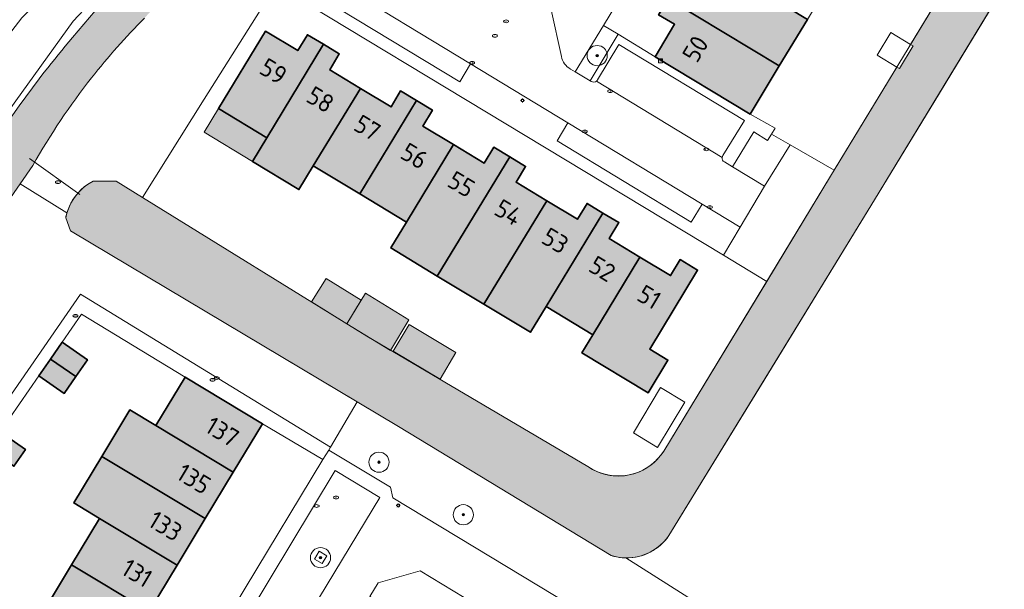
# Model space of a CAD drawing. Header units: metres. Extents: x 125349 to 128236, y 501602 to 503797.
# Tile 650 of 718: x 127642 to 127740, y 502882 to 502939. Entities that reach past the tile are written whole.
import ezdxf
from ezdxf.enums import TextEntityAlignment as Align

# ---------------------------------------------------------------- set-up
doc = ezdxf.new("R2010")
doc.units = ezdxf.units.M
doc.layers.get('0').update_dxf_attribs({"linetype": 'CONTINUOUS'})
for name, color, linetype, lineweight in [('B-WE-GK-BESCHOEIING-G', 130, 'GK-BESCHOEIING-SO', 18), ('B-WE-GR-BEPLANTING_CULTUUR_BODEMBEDEKKER-GV', 90, 'CONTINUOUS', 18), ('B-WE-GR-BEPLANTING_CULTUUR_BOSPLANTSOEN-GV', 90, 'CONTINUOUS', 18), ('B-WE-GR-BEPLANTING_CULTUUR_HEESTERS-GV', 90, 'CONTINUOUS', 18), ('B-WE-GR-BOOM-S-500', 90, 'CONTINUOUS', 18), ('B-WE-GR-GRAS-GV', 60, 'CONTINUOUS', 13), ('B-WE-GR-HAAG-G', 90, 'GR-HAAG1-SO', 13), ('B-WE-GW-TALUD_KRUIN-G', 90, 'CONTINUOUS', 18), ('B-WE-IE-MEUBILAIR-S', 7, 'CONTINUOUS', 18), ('B-WE-IE-MEUBILAIR_WEGMEUBILAIR-GV', 7, 'CONTINUOUS', 18), ('B-WE-KW-KUNSTWERK_DUIKER-G', 170, 'CONTINUOUS', 18), ('B-WE-OG-BEBOUWING-GV', 7, 'CONTINUOUS', 35), ('B-WE-OG-BEBOUWING-T18', 10, 'CONTINUOUS', 18), ('B-WE-OG-BEBOUWING_OVERBOUWING-GV', 7, 'CONTINUOUS', 18), ('B-WE-OG-TERREIN_ERF-GV', 7, 'CONTINUOUS', 18), ('B-WE-OG-TERREIN_OEVER-GV', 7, 'CONTINUOUS', 18), ('B-WE-OG-WATER-GV', 130, 'CONTINUOUS', 18), ('B-WE-OG-WATER_SLOOT-GV', 120, 'CONTINUOUS', 18), ('B-WE-VH-OPENVERHARDING-GV', 90, 'CONTINUOUS', 18), ('B-WE-VH-OPENVERHARDING_BETONSTRAATSTEEN-GV', 90, 'CONTINUOUS', 18)]:
    doc.layers.add(name, color=color, linetype=linetype, lineweight=lineweight)
for name, color, linetype, lineweight, true_color in [('B-WE-OG-BEBOUWING-V', 7, 'CONTINUOUS', 18, 0xcc646e), ('B-WE-OG-BEBOUWING_OVERBOUWING-V', 7, 'CONTINUOUS', 18, 0xcc646e), ('B-WE-OG-WATER-V', 7, 'CONTINUOUS', 18, 0xbee8ff), ('B-WE-OG-WATER_SLOOT-V', 7, 'CONTINUOUS', 18, 0x73e9ff)]:
    doc.layers.add(name, color=color, linetype=linetype, lineweight=lineweight, true_color=true_color)
doc.styles.add('NLCS-ISO', font='NLCS-ISO.ttf')
doc.styles.add('NLCS-ISO-M1000-T18', font='NLCS-ISO.ttf', dxfattribs={"height": 1.8})
doc.linetypes.add('GK-BESCHOEIING-SO', pattern='A,18,-3,[1,NLCS.SHX,S=0.6,R=0,X=0,Y=0],-3', length=24)
doc.linetypes.add('GR-HAAG1-SO', pattern='A,6,[176,NLCS.SHX,S=0.125,R=0,X=0,Y=0],-2', length=8)

# ---------------------------------------------------------------- blocks, each defined once
blk = doc.blocks.new('SIE-MEUBILAIR_KAST_CAI-SO')
for points in [[(-1, 1), (1, 1), (1, 0.8400000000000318), (-1, 0.8400000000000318)], [(-1, 0.7599999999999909), (1, 0.7599999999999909), (1, -1), (-1, -1)]]:
    blk.add_lwpolyline(points, close=True)
at = {"style": 'NLCS-ISO'}
blk.add_text('cai', height=0.75, dxfattribs=at).set_placement((0, 0), align=Align.MIDDLE_CENTER)
blk = doc.blocks.new('SIE-MEUBILAIR_PAAL_LICHTMAST-SO')
for points in [[(-0.625, 0), (-1, 0)], [(-0.7071067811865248, 0.7071067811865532), (-0.4419417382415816, 0.44194173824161)], [(0, 1), (0, 0.625)], [(0.44194173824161, 0.4419417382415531), (0.7071067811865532, 0.7071067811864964)], [(1, 0), (0.625, 0)], [(-0.7071067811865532, -0.7071067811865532), (-0.4419417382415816, -0.44194173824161)], [(0, -0.625), (0, -1)], [(0.4419417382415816, -0.4419417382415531), (0.7071067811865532, -0.7071067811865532)]]:
    blk.add_lwpolyline(points)
blk.add_circle((0, 0), 0.5)
blk = doc.blocks.new('SIE-MEUBILAIR_PUT_KOLK-SO')
blk.add_ellipse((0, 0), major_axis=(1.25, 4.517432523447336e-15), ratio=0.5400000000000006)
at = {"style": 'NLCS-ISO'}
blk.add_text('klk', height=0.75, dxfattribs=at).set_placement((0.0261189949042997, 2.557953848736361e-13), align=Align.MIDDLE_CENTER)
blk = doc.blocks.new('SIE-MEUBILAIR_PUT_WATERLEIDINGPUT-SO')
blk.add_ellipse((0, 0), major_axis=(1.25, 4.517432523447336e-15), ratio=0.5400000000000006)
at = {"style": 'NLCS-ISO'}
blk.add_text('wl', height=0.75, dxfattribs=at).set_placement((-0.1393012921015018, 2.557953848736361e-13), align=Align.MIDDLE_CENTER)
blk = doc.blocks.new('SIE-MEUBILAIR_PUT_BRANDSTOFPUT-SO')
blk.add_ellipse((0, 0), major_axis=(1.25, 4.517432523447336e-15), ratio=0.5400000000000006)
at = {"style": 'NLCS-ISO'}
blk.add_text('brs', height=0.75, dxfattribs=at).set_placement((0.0261189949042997, 2.557953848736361e-13), align=Align.MIDDLE_CENTER)
blk = doc.blocks.new('SIE-MEUBILAIR_PUT_RIOOLPUT-SO')
blk.add_ellipse((0, 0), major_axis=(1.25, 4.517432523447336e-15), ratio=0.5400000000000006)
at = {"style": 'NLCS-ISO'}
blk.add_text('ri', height=0.75, dxfattribs=at).set_placement((-0.04478910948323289, 0.06774790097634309), align=Align.MIDDLE_CENTER)
blk = doc.blocks.new('SGR-BOOM_01-SO')
at = {"linetype": 'ByBlock', "lineweight": 18}
h = blk.add_hatch(color=0, dxfattribs=at)
h.dxf.hatch_style = 1
edge = h.paths.add_edge_path()
edge.add_arc((0, 0), 0.25, 0, 360)
at = {"color": 0, "linetype": 'ByBlock', "lineweight": 18}
for radius in [2, 0.25]:
    blk.add_circle((0, 0), radius, dxfattribs=at)

msp = doc.modelspace()

# ---------------------------------------------------------------- hatches: boundary and pattern name
at = {"layer": 'B-WE-OG-BEBOUWING-V'}
for points in [[(127706.382, 502940.86), (127717.382, 502934.209), (127720.166, 502938.812), (127710.747, 502944.507), (127708.918, 502941.483), (127707.338, 502942.44)], [(127705.088, 502935.108), (127714.489, 502929.424), (127717.382, 502934.209), (127706.382, 502940.86), (127705.42, 502939.27), (127707.006, 502938.324)], [(127666.559, 502927.072), (127672.171, 502936.338), (127670.59, 502937.293), (127669.635, 502935.712), (127666.44, 502937.63), (127661.78, 502929.96)], [(127671.176, 502924.283), (127675.84, 502931.966), (127672.798, 502933.803), (127673.752, 502935.384), (127672.171, 502936.338), (127666.559, 502927.072), (127665.134, 502924.72), (127669.749, 502921.932)], [(127675.792, 502921.494), (127681.41, 502930.762), (127679.837, 502931.711), (127678.883, 502930.13), (127675.84, 502931.966), (127671.176, 502924.283)], [(127675.792, 502921.494), (127680.408, 502918.705), (127685.079, 502926.39), (127682.037, 502928.226), (127682.991, 502929.808), (127681.41, 502930.762)], [(127685.079, 502926.39), (127680.408, 502918.705), (127678.85, 502916.141), (127683.468, 502913.351), (127690.649, 502925.185), (127689.076, 502926.135), (127688.122, 502924.553)], [(127683.468, 502913.351), (127688.08, 502910.565), (127694.319, 502920.813), (127691.276, 502922.65), (127692.23, 502924.231), (127690.649, 502925.185)], [(127699.897, 502919.604), (127698.316, 502920.558), (127697.361, 502918.977), (127694.319, 502920.813), (127688.08, 502910.565), (127692.696, 502907.776), (127694.256, 502910.338)], [(127703.558, 502915.237), (127700.515, 502917.073), (127701.48, 502918.65), (127699.897, 502919.604), (127694.256, 502910.338), (127698.898, 502907.533)], [(127703.558, 502915.237), (127698.898, 502907.533), (127697.812, 502905.736), (127704.383, 502901.766), (127706.34, 502905.012), (127704.544, 502906.099), (127709.273, 502913.945), (127707.555, 502914.982), (127706.6, 502913.401)], [(127646.26, 502906.79), (127645.103, 502905.117), (127647.626, 502903.373), (127648.779, 502905.041)], [(127643.95, 502903.448), (127646.473, 502901.704), (127647.626, 502903.373), (127645.103, 502905.117)], [(127655.549, 502898.536), (127663.241, 502893.903), (127666.129, 502898.692), (127658.46, 502903.32)], [(127655.549, 502898.536), (127652.995, 502900.074), (127650.207, 502895.457), (127660.457, 502889.288), (127663.241, 502893.903)], [(127640.11, 502897.892), (127638.957, 502896.225), (127641.48, 502894.481), (127642.633, 502896.148)], [(127649.98, 502889.298), (127657.672, 502884.674), (127660.457, 502889.288), (127650.207, 502895.457), (127647.418, 502890.838)], [(127649.98, 502889.298), (127647.201, 502884.688), (127654.888, 502880.06), (127657.672, 502884.674)], [(127644.411, 502880.061), (127652.103, 502875.446), (127654.888, 502880.06), (127647.201, 502884.688)]]:
    msp.add_hatch(color=256, dxfattribs=at).paths.add_polyline_path(points)
at = {"layer": 'B-WE-OG-BEBOUWING_OVERBOUWING-V'}
for points in [[(127661.78, 502929.96), (127660.352, 502927.609), (127665.134, 502924.72), (127666.559, 502927.072)], [(127672.44, 502913.123), (127670.989, 502910.789), (127674.497, 502908.608), (127675.927, 502910.955)], [(127676.347, 502911.646), (127674.497, 502908.608), (127678.813, 502905.98), (127680.662, 502909.019)], [(127679.101, 502905.886), (127683.755, 502903.13), (127685.322, 502905.776), (127680.667, 502908.532)]]:
    msp.add_hatch(color=256, dxfattribs=at).paths.add_polyline_path(points)
at = {"layer": 'B-WE-OG-WATER-V'}
h = msp.add_hatch(color=256, dxfattribs=at)
edge = h.paths.add_edge_path()
edge.add_arc((127744.7847122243, 502955.2282562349), 2.48883847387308, 90.49984545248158, 142.8868221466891)
edge.add_line((127742.8, 502956.73), (127730.405, 502936.333))
edge.add_line((127730.405, 502936.333), (127730.654, 502936.182))
edge.add_line((127730.654, 502936.182), (127729.294, 502933.932))
edge.add_line((127729.294, 502933.932), (127729.039, 502934.086))
edge.add_line((127729.039, 502934.086), (127722.825, 502923.86))
edge.add_line((127722.825, 502923.86), (127722.46, 502923.26))
edge.add_line((127722.46, 502923.26), (127716.135, 502912.825))
edge.add_line((127716.135, 502912.825), (127705.93, 502895.99))
edge.add_arc((127701.4277097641, 502898.8446899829), 5.331029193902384, 235.5237110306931, 327.6231425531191, ccw=False)
edge.add_line((127698.41, 502894.45), (127676.47, 502907.4))
edge.add_line((127676.47, 502907.4), (127654.25, 502921.137))
edge.add_line((127654.25, 502921.137), (127651.64, 502922.75))
edge.add_line((127651.64, 502922.75), (127649.35, 502922.77))
edge.add_arc((127651.8050195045, 502918.0860169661), 5.288366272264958, 117.6604153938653, 163.2511811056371)
edge.add_arc((127652.0028324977, 502918.0283286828), 5.494412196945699, 163.269576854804, 168.4333572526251)
edge.add_line((127646.62, 502919.13), (127647.09, 502917.83))
edge.add_line((127647.09, 502917.83), (127675.519, 502900.858))
edge.add_line((127675.519, 502900.858), (127679.62, 502898.41))
edge.add_line((127679.62, 502898.41), (127700.7, 502885.63))
edge.add_arc((127702.2404849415, 502890.4612407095), 5.070895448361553, 252.3146460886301, 269.0792663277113)
edge.add_arc((127702.2420964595, 502890.4569331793), 5.066614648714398, 269.0602620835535, 325.9492663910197)
edge.add_line((127706.44, 502887.62), (127715.615, 502902.603))
edge.add_line((127715.615, 502902.603), (127726.82, 502920.9))
edge.add_line((127726.82, 502920.9), (127732.789, 502930.731))
edge.add_line((127732.789, 502930.731), (127746.152, 502952.739))
edge.add_line((127746.152, 502952.739), (127746.9, 502953.97))
edge.add_arc((127744.8882195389, 502955.1362557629), 2.325384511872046, 329.898562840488, 407.4741463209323)
edge.add_line((127746.46, 502956.85), (127745.423, 502957.633))
edge.add_arc((127744.7797599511, 502955.2138281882), 2.503227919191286, 75.10999342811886, 90.38361734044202)
at = {"layer": 'B-WE-OG-WATER_SLOOT-V'}
h = msp.add_hatch(color=256, dxfattribs=at)
edge = h.paths.add_edge_path()
edge.add_line((127547.046, 502763.93), (127548.776, 502767.502))
edge.add_line((127548.776, 502767.502), (127550.921, 502771.931))
edge.add_line((127550.921, 502771.931), (127557.567, 502785.122))
edge.add_line((127557.567, 502785.122), (127584.647, 502835.197))
edge.add_arc((127657.4756112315, 502797.2207073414), 82.13528728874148, 147.3476534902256, 152.4603268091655, ccw=False)
edge.add_arc((127676.9245438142, 502783.5195681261), 105.9079522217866, 144.7525394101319, 146.7837497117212, ccw=False)
edge.add_arc((127643.4830404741, 502803.5425180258), 67.1067047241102, 140.0589083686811, 142.2353154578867, ccw=False)
edge.add_arc((127580.6037672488, 502854.0775924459), 13.64351999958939, 326.8907785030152, 337.393397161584)
edge.add_arc((127588.4771530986, 502849.7641928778), 4.812791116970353, 348.8438863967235, 375.8046912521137)
edge.add_line((127593.108, 502851.075), (127594.805, 502853.827))
edge.add_line((127594.805, 502853.827), (127603.376, 502867.256))
edge.add_line((127603.376, 502867.256), (127605.345, 502870.291))
edge.add_line((127605.345, 502870.291), (127607.419, 502872.334))
edge.add_line((127607.419, 502872.334), (127642.107, 502922.492))
edge.add_line((127642.107, 502922.492), (127643.377, 502924.329))
edge.add_arc((127703.3177351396, 502890.5118612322), 68.82216651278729, 141.8530203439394, 150.569341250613, ccw=False)
edge.add_arc((127706.5583910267, 502887.5703568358), 73.18828611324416, 135.423892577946, 141.6090879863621, ccw=False)
edge.add_arc((127763.5548209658, 502836.9804182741), 149.3474683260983, 131.8416384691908, 136.9460233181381, ccw=False)
edge.add_arc((127705.7894749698, 502895.951235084), 66.98304294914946, 117.44422508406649, 128.6778846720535, ccw=False)
edge.add_arc((128077.5476134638, 502324.5397179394), 748.3917785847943, 121.64251415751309, 122.5471247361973, ccw=False)
edge.add_arc((127608.9770397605, 503071.5801518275), 133.5960724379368, 304.6465227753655, 310.6780402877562)
edge.add_arc((127566.1024252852, 503128.0374695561), 204.403314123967, 309.4771462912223, 312.5984323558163)
edge.add_arc((127680.5749775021, 502996.1851223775), 30.27571328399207, 322.0659366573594, 335.0040653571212)
edge.add_line((127708.015, 502983.392), (127710.172, 502987.045))
edge.add_line((127710.172, 502987.045), (127719.627, 502998.369))
edge.add_arc((127717.764915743, 502998.0134562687), 1.895723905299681, 10.8098613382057, 65.10277892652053)
edge.add_arc((127717.7654184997, 502998.0184733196), 1.890962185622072, 65.05259927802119, 112.45994843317)
edge.add_arc((127717.7414095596, 502998.0583992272), 1.844905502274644, 112.244585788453, 124.2157286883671)
edge.add_arc((127757.698829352, 502963.7965061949), 54.41801858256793, 138.8798276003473, 143.674769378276)
edge.add_line((127713.856, 502996.032), (127711.144, 502991.936))
edge.add_line((127711.144, 502991.936), (127708.426, 502987.871))
edge.add_line((127708.426, 502987.871), (127706.176, 502984.608))
edge.add_arc((127656.1124328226, 503027.1600389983), 65.70416106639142, 315.6570360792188, 319.63678770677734, ccw=False)
edge.add_arc((127650.6493573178, 503031.7951817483), 72.85266352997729, 305.4448446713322, 316.0530354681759, ccw=False)
edge.add_arc((127556.9726852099, 503140.8000349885), 216.378015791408, 305.2638737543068, 308.91630459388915, ccw=False)
edge.add_arc((127597.3051450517, 503087.4294782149), 149.5302078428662, 298.18054145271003, 304.452130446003, ccw=False)
edge.add_arc((127743.9818710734, 502846.4031729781), 133.0956241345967, 124.8531720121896, 130.8651158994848)
edge.add_arc((127720.7297280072, 502876.3526187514), 95.25410072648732, 132.0747469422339, 140.4435996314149)
edge.add_arc((127732.3034004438, 502865.4259823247), 111.1408680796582, 139.9002976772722, 149.0371375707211)
edge.add_line((127637, 502922.606), (127601.883, 502872.5))
edge.add_line((127601.883, 502872.5), (127599.92, 502869.465))
edge.add_line((127599.92, 502869.465), (127589.168, 502852.341))
edge.add_arc((129132.9533251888, 501981.9388329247), 1772.250846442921, 150.585245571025, 151.351563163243)
edge.add_arc((128961.4085044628, 502073.7343093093), 1577.697925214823, 151.2903082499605, 152.127043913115)
edge.add_arc((129503.7061229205, 501782.0323607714), 2193.460258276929, 152.0139502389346, 152.7780445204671)
edge.add_line((127553.191, 502785.406), (127543.994, 502765.39))
edge.add_line((127543.994, 502765.39), (127547.046, 502763.93))

# ---------------------------------------------------------------- linework, layer by layer
at = {"layer": 'B-WE-GK-BESCHOEIING-G', "flags": 128}
msp.add_lwpolyline([(127705.93, 502895.99), (127722.46, 502923.26), (127742.8, 502956.73), (127743.106, 502957.066), (127743.468, 502957.34), (127743.874, 502957.545), (127744.311, 502957.672), (127744.763, 502957.717), (127745.096, 502957.697), (127745.423, 502957.633), (127746.46, 502956.85), (127746.76, 502956.516), (127746.99, 502956.13), (127747.142, 502955.708), (127747.21, 502955.264), (127747.191, 502954.815), (127747.087, 502954.378), (127746.9, 502953.97), (127726.82, 502920.9), (127706.44, 502887.62), (127706.182, 502887.271), (127705.894, 502886.946), (127705.58, 502886.646), (127705.242, 502886.374), (127704.881, 502886.132), (127704.501, 502885.922), (127704.105, 502885.746), (127703.694, 502885.603), (127703.274, 502885.497), (127702.845, 502885.427), (127702.412, 502885.393), (127701.978, 502885.397), (127701.546, 502885.438), (127701.119, 502885.516), (127700.7, 502885.63), (127679.62, 502898.41), (127647.09, 502917.83), (127646.62, 502919.13), (127646.734, 502919.586), (127646.887, 502920.031), (127647.079, 502920.46), (127647.309, 502920.87), (127647.574, 502921.258), (127647.873, 502921.621), (127648.202, 502921.957), (127648.56, 502922.261), (127648.944, 502922.533), (127649.35, 502922.77), (127651.64, 502922.75), (127654.25, 502921.137), (127676.47, 502907.4), (127698.41, 502894.45), (127698.814, 502894.198), (127699.239, 502893.984), (127699.681, 502893.808), (127700.137, 502893.672), (127700.604, 502893.578), (127701.077, 502893.525), (127701.552, 502893.515), (127702.027, 502893.547), (127702.497, 502893.622), (127702.959, 502893.738), (127703.408, 502893.895), (127703.842, 502894.091), (127704.256, 502894.326), (127704.648, 502894.596), (127705.014, 502894.9), (127705.351, 502895.236), (127705.657, 502895.6)], close=True, dxfattribs=at)
at = {"layer": 'B-WE-GR-BEPLANTING_CULTUUR_BODEMBEDEKKER-GV', "flags": 128}
for points in [[(127698.644, 502932.714), (127701.403, 502937.336), (127699.956, 502938.206), (127697.157, 502933.594)], [(127718.464, 502926.363), (127716.601, 502927.433), (127716.206, 502926.81), (127714.841, 502927.663), (127712.734, 502924.181), (127715.906, 502922.252)]]:
    msp.add_lwpolyline(points, close=True, dxfattribs=at)
at = {"layer": 'B-WE-GR-BEPLANTING_CULTUUR_BOSPLANTSOEN-GV', "flags": 128}
for points in [[(127654.25, 502921.137), (127660.369, 502930.896), (127667.477, 502942.233), (127668.679, 502941.514), (127670.186, 502943.949), (127663.929, 502948.243)], [(127643.377, 502924.329), (127642.107, 502922.492), (127646.741, 502919.61)], [(127646.741, 502919.61), (127642.107, 502922.492), (127607.419, 502872.334), (127605.345, 502870.291), (127603.376, 502867.256), (127594.805, 502853.827)], [(127649.35, 502922.77), (127651.64, 502922.75), (127654.25, 502921.137)], [(127672.873, 502896.36), (127675.519, 502900.858), (127647.09, 502917.83), (127646.62, 502919.13)], [(127562.7, 502768.711), (127569.143, 502781.254), (127579.006, 502800.496), (127589.524, 502819.424), (127609.431, 502853.27), (127610.084, 502854.292), (127626.807, 502880.496), (127630.707, 502886.396), (127648.082, 502911.537), (127672.873, 502896.36)]]:
    msp.add_lwpolyline(points, dxfattribs=at)
at = {"layer": 'B-WE-GR-BEPLANTING_CULTUUR_BOSPLANTSOEN-GV'}
for points in [[(127654.425, 502938.938, 0.02699456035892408), (127649.194, 502933.022)], [(127649.194, 502933.022, 0.03805047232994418), (127643.377, 502924.329)], [(127646.741, 502919.61, -0.2015934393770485), (127649.35, 502922.77)], [(127646.62, 502919.13, -0.02253505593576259), (127646.741, 502919.61)]]:
    msp.add_lwpolyline(points, format="xyb", dxfattribs=at)
at = {"layer": 'B-WE-GR-BEPLANTING_CULTUUR_HEESTERS-GV', "flags": 128}
for points in [[(127700.7, 502885.63), (127679.62, 502898.41), (127675.519, 502900.858), (127672.873, 502896.36), (127672.711, 502896.075), (127678.825, 502892.412), (127679.064, 502891.336), (127704.785, 502875.816), (127706.534, 502876.293), (127709.307, 502880.876)], [(127709.307, 502880.876), (127702.159, 502885.391)]]:
    msp.add_lwpolyline(points, dxfattribs=at)
at = {"layer": 'B-WE-GR-BEPLANTING_CULTUUR_HEESTERS-GV'}
msp.add_lwpolyline([(127702.159, 502885.391, -0.07328020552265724), (127700.7, 502885.63)], format="xyb", dxfattribs=at)
at = {"layer": 'B-WE-GR-GRAS-GV', "flags": 128}
for points in [[(127603.093, 502876.015), (127631.909, 502917.167), (127647.358, 502938.624), (127650.587, 502942.093), (127653.82, 502945.265), (127665.938, 502955.438), (127682.706, 502965.9), (127687.704, 502969.434), (127692.767, 502973.479), (127695.391, 502975.868), (127700.853, 502981.347), (127702.969, 502983.492), (127706.395, 502988.664), (127709.65, 502992.667), (127714.323, 502998.792), (127715.212, 502999.691), (127716.855, 502999.77), (127717.043, 502999.766)], [(127689.911, 502983.861), (127689.992, 502983.764), (127680.379, 502974.115), (127653.302, 502950.313), (127642.286, 502938.957), (127629.08, 502921.845), (127601.558, 502884.329), (127588.492, 502863.912), (127570.837, 502831.606), (127557.906, 502808.34), (127541.237, 502771.803), (127538.154, 502772.186), (127535.839, 502767.852), (127540.11, 502765.752)], [(127541.237, 502771.803), (127557.906, 502808.34), (127570.837, 502831.606), (127588.492, 502863.912), (127601.558, 502884.329), (127629.08, 502921.845), (127642.286, 502938.957), (127653.302, 502950.313), (127680.379, 502974.115), (127689.992, 502983.764), (127689.911, 502983.861)]]:
    msp.add_lwpolyline(points, dxfattribs=at)
at = {"layer": 'B-WE-GR-HAAG-G', "flags": 128}
msp.add_lwpolyline([(127667.477, 502942.233), (127660.369, 502930.896)], dxfattribs=at)
at = {"layer": 'B-WE-GW-TALUD_KRUIN-G', "flags": 128}
msp.add_lwpolyline([(127689.992, 502983.764), (127680.379, 502974.115), (127653.302, 502950.313), (127642.286, 502938.957), (127629.08, 502921.845), (127601.558, 502884.329), (127588.492, 502863.912), (127570.837, 502831.606), (127557.906, 502808.34), (127541.237, 502771.803)], dxfattribs=at)
at = {"layer": 'B-WE-IE-MEUBILAIR_WEGMEUBILAIR-GV', "flags": 128}
msp.add_lwpolyline([(127671.744, 502886.047), (127671.301, 502885.28), (127672.058, 502884.823), (127672.522, 502885.586)], close=True, dxfattribs=at)
at = {"layer": 'B-WE-KW-KUNSTWERK_DUIKER-G', "flags": 128}
for points in [[(127643.045, 502925.021), (127648.034, 502921.451)], [(127642.107, 502922.492), (127646.741, 502919.61)]]:
    msp.add_lwpolyline(points, dxfattribs=at)
at = {"layer": 'B-WE-OG-BEBOUWING-GV', "flags": 128}
for points in [[(127706.382, 502940.86), (127717.382, 502934.209), (127720.166, 502938.812), (127710.747, 502944.507), (127708.918, 502941.483), (127707.338, 502942.44)], [(127705.088, 502935.108), (127714.489, 502929.424), (127717.382, 502934.209), (127706.382, 502940.86), (127705.42, 502939.27), (127707.006, 502938.324)], [(127666.559, 502927.072), (127672.171, 502936.338), (127670.59, 502937.293), (127669.635, 502935.712), (127666.44, 502937.63), (127661.78, 502929.96)], [(127671.176, 502924.283), (127675.84, 502931.966), (127672.798, 502933.803), (127673.752, 502935.384), (127672.171, 502936.338), (127666.559, 502927.072), (127665.134, 502924.72), (127669.749, 502921.932)], [(127675.792, 502921.494), (127681.41, 502930.762), (127679.837, 502931.711), (127678.883, 502930.13), (127675.84, 502931.966), (127671.176, 502924.283)], [(127675.792, 502921.494), (127680.408, 502918.705), (127685.079, 502926.39), (127682.037, 502928.226), (127682.991, 502929.808), (127681.41, 502930.762)], [(127685.079, 502926.39), (127680.408, 502918.705), (127678.85, 502916.141), (127683.468, 502913.351), (127690.649, 502925.185), (127689.076, 502926.135), (127688.122, 502924.553)], [(127683.468, 502913.351), (127688.08, 502910.565), (127694.319, 502920.813), (127691.276, 502922.65), (127692.23, 502924.231), (127690.649, 502925.185)], [(127699.897, 502919.604), (127698.316, 502920.558), (127697.361, 502918.977), (127694.319, 502920.813), (127688.08, 502910.565), (127692.696, 502907.776), (127694.256, 502910.338)], [(127703.558, 502915.237), (127700.515, 502917.073), (127701.48, 502918.65), (127699.897, 502919.604), (127694.256, 502910.338), (127698.898, 502907.533)], [(127703.558, 502915.237), (127698.898, 502907.533), (127697.812, 502905.736), (127704.383, 502901.766), (127706.34, 502905.012), (127704.544, 502906.099), (127709.273, 502913.945), (127707.555, 502914.982), (127706.6, 502913.401)], [(127646.26, 502906.79), (127645.103, 502905.117), (127647.626, 502903.373), (127648.779, 502905.041)], [(127643.95, 502903.448), (127646.473, 502901.704), (127647.626, 502903.373), (127645.103, 502905.117)], [(127655.549, 502898.536), (127663.241, 502893.903), (127666.129, 502898.692), (127658.46, 502903.32)], [(127655.549, 502898.536), (127652.995, 502900.074), (127650.207, 502895.457), (127660.457, 502889.288), (127663.241, 502893.903)], [(127640.11, 502897.892), (127638.957, 502896.225), (127641.48, 502894.481), (127642.633, 502896.148)], [(127649.98, 502889.298), (127657.672, 502884.674), (127660.457, 502889.288), (127650.207, 502895.457), (127647.418, 502890.838)], [(127649.98, 502889.298), (127647.201, 502884.688), (127654.888, 502880.06), (127657.672, 502884.674)], [(127644.411, 502880.061), (127652.103, 502875.446), (127654.888, 502880.06), (127647.201, 502884.688)]]:
    msp.add_lwpolyline(points, close=True, dxfattribs=at)
at = {"layer": 'B-WE-OG-BEBOUWING_OVERBOUWING-GV', "flags": 128}
for points in [[(127661.78, 502929.96), (127660.352, 502927.609), (127665.134, 502924.72), (127666.559, 502927.072)], [(127672.44, 502913.123), (127670.989, 502910.789), (127674.497, 502908.608), (127675.927, 502910.955)], [(127676.347, 502911.646), (127674.497, 502908.608), (127678.813, 502905.98), (127680.662, 502909.019)], [(127679.101, 502905.886), (127683.755, 502903.13), (127685.322, 502905.776), (127680.667, 502908.532)]]:
    msp.add_lwpolyline(points, close=True, dxfattribs=at)
at = {"layer": 'B-WE-OG-TERREIN_ERF-GV', "flags": 128}
for points in [[(127722.481, 502975.443), (127699.956, 502938.206), (127701.403, 502937.336), (127705.088, 502935.108), (127707.006, 502938.324), (127705.42, 502939.27)], [(127744.763, 502957.717), (127745.024, 502959.78), (127745.86, 502961.421), (127741.764, 502963.901), (127737.869, 502966.156), (127734.977, 502961.377), (127732.41, 502962.93), (127729.622, 502958.318), (127732.189, 502956.766), (127729.4, 502952.154), (127726.833, 502953.706), (127724.045, 502949.094), (127725.759, 502948.062), (127722.968, 502943.446), (127720.166, 502938.812), (127717.382, 502934.209), (127714.489, 502929.424), (127716.968, 502928.013), (127716.601, 502927.433), (127718.464, 502926.363), (127722.825, 502923.86)], [(127730.405, 502936.333), (127742.8, 502956.73)], [(127705.93, 502895.99), (127716.135, 502912.825), (127711.853, 502915.42), (127668.679, 502941.514), (127667.477, 502942.233), (127660.369, 502930.896), (127654.25, 502921.137)], [(127722.825, 502923.86), (127729.039, 502934.086), (127727.093, 502935.262), (127728.452, 502937.512), (127730.405, 502936.333)], [(127654.25, 502921.137), (127676.47, 502907.4), (127698.41, 502894.45)], [(127627.85, 502879.9), (127631.65, 502885.65), (127632.803, 502887.319), (127633.965, 502889), (127637.804, 502894.556), (127638.957, 502896.225), (127640.11, 502897.892), (127643.95, 502903.448), (127645.103, 502905.117), (127646.26, 502906.79), (127648.19, 502909.569), (127658.46, 502903.32), (127666.129, 502898.692), (127672.126, 502895.147), (127672.711, 502896.075), (127672.873, 502896.36), (127648.082, 502911.537), (127630.707, 502886.396), (127626.807, 502880.496)], [(127644.411, 502880.061), (127647.201, 502884.688), (127649.98, 502889.298), (127647.418, 502890.838), (127650.207, 502895.457), (127652.995, 502900.074), (127655.549, 502898.536), (127658.46, 502903.32), (127648.19, 502909.569), (127646.26, 502906.79), (127648.779, 502905.041), (127647.626, 502903.373), (127646.473, 502901.704), (127643.95, 502903.448), (127640.11, 502897.892), (127642.633, 502896.148), (127641.48, 502894.481)]]:
    msp.add_lwpolyline(points, dxfattribs=at)
for points in [[(127675.792, 502921.494), (127671.176, 502924.283), (127669.749, 502921.932), (127665.134, 502924.72), (127666.559, 502927.072), (127661.78, 502929.96), (127666.44, 502937.63), (127669.635, 502935.712), (127670.59, 502937.293), (127672.171, 502936.338), (127673.752, 502935.384), (127672.798, 502933.803), (127675.84, 502931.966), (127678.883, 502930.13), (127679.837, 502931.711), (127681.41, 502930.762), (127682.991, 502929.808), (127682.037, 502928.226), (127685.079, 502926.39), (127688.122, 502924.553), (127689.076, 502926.135), (127690.649, 502925.185), (127692.23, 502924.231), (127691.276, 502922.65), (127694.319, 502920.813), (127697.361, 502918.977), (127698.316, 502920.558), (127699.897, 502919.604), (127701.48, 502918.65), (127700.515, 502917.073), (127703.558, 502915.237), (127706.6, 502913.401), (127707.555, 502914.982), (127709.273, 502913.945), (127704.544, 502906.099), (127706.34, 502905.012), (127704.383, 502901.766), (127697.812, 502905.736), (127698.898, 502907.533), (127694.256, 502910.338), (127692.696, 502907.776), (127688.08, 502910.565), (127683.468, 502913.351), (127678.85, 502916.141), (127680.408, 502918.705)], [(127702.921, 502897.793), (127705.615, 502902.281), (127708.012, 502900.841), (127705.318, 502896.354)], [(127643.921, 502867.707), (127641.135, 502863.098), (127638.354, 502858.497), (127635.568, 502853.887), (127632.777, 502849.269), (127630.001, 502844.677), (127627.2, 502840.042), (127624.286, 502835.233), (127630.21, 502831.547), (127652.111, 502867.837), (127652.551, 502868.567), (127656.732, 502869.628), (127672.126, 502895.147), (127666.129, 502898.692), (127663.241, 502893.903), (127660.457, 502889.288), (127657.672, 502884.674), (127654.888, 502880.06), (127652.103, 502875.446), (127649.314, 502870.823), (127649.21, 502870.65), (127646.614, 502872.163)]]:
    msp.add_lwpolyline(points, close=True, dxfattribs=at)
at = {"layer": 'B-WE-OG-TERREIN_ERF-GV'}
msp.add_lwpolyline([(127698.41, 502894.45, 0.4249869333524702), (127705.93, 502895.99)], format="xyb", dxfattribs=at)
at = {"layer": 'B-WE-OG-TERREIN_OEVER-GV', "flags": 128}
msp.add_lwpolyline([(127717.043, 502999.766), (127716.855, 502999.77), (127715.212, 502999.691), (127714.323, 502998.792), (127709.65, 502992.667), (127706.395, 502988.664), (127702.969, 502983.492), (127700.853, 502981.347), (127695.391, 502975.868), (127692.767, 502973.479), (127687.704, 502969.434), (127682.706, 502965.9), (127665.938, 502955.438), (127653.82, 502945.265), (127650.587, 502942.093), (127647.358, 502938.624), (127631.909, 502917.167), (127603.093, 502876.015)], dxfattribs=at)
at = {"layer": 'B-WE-OG-TERREIN_OEVER-GV'}
for points in [[(127647.289, 502937.014, -0.03653224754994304), (127656.9, 502947.057)], [(127637, 502922.606, -0.03988811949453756), (127647.289, 502937.014)]]:
    msp.add_lwpolyline(points, format="xyb", dxfattribs=at)
at = {"layer": 'B-WE-OG-WATER-GV', "flags": 128}
for points in [[(127742.8, 502956.73), (127730.405, 502936.333), (127730.654, 502936.182), (127729.294, 502933.932), (127729.039, 502934.086), (127722.825, 502923.86)], [(127706.44, 502887.62), (127715.615, 502902.603), (127726.82, 502920.9), (127732.789, 502930.731), (127746.152, 502952.739), (127746.9, 502953.97)], [(127722.825, 502923.86), (127722.46, 502923.26), (127716.135, 502912.825), (127705.93, 502895.99)], [(127698.41, 502894.45), (127676.47, 502907.4), (127654.25, 502921.137), (127651.64, 502922.75), (127649.35, 502922.77)], [(127646.62, 502919.13), (127647.09, 502917.83), (127675.519, 502900.858), (127679.62, 502898.41), (127700.7, 502885.63)]]:
    msp.add_lwpolyline(points, dxfattribs=at)
at = {"layer": 'B-WE-OG-WATER-GV'}
for points in [[(127649.35, 502922.77, 0.2015934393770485), (127646.741, 502919.61)], [(127646.741, 502919.61, 0.02253505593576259), (127646.62, 502919.13)], [(127705.93, 502895.99, -0.4249869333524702), (127698.41, 502894.45)], [(127702.159, 502885.391, 0.2534521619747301), (127706.44, 502887.62)], [(127700.7, 502885.63, 0.07328020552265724), (127702.159, 502885.391)]]:
    msp.add_lwpolyline(points, format="xyb", dxfattribs=at)
at = {"layer": 'B-WE-OG-WATER_SLOOT-GV'}
for points in [[(127656.9, 502947.057, 0.03653224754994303), (127647.289, 502937.014)], [(127649.194, 502933.022, -0.02699456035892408), (127654.425, 502938.938)], [(127647.289, 502937.014, 0.03988811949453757), (127637, 502922.606)], [(127643.377, 502924.329, -0.03805047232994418), (127649.194, 502933.022)]]:
    msp.add_lwpolyline(points, format="xyb", dxfattribs=at)
at = {"layer": 'B-WE-OG-WATER_SLOOT-GV', "flags": 128}
msp.add_lwpolyline([(127593.108, 502851.075), (127594.805, 502853.827), (127603.376, 502867.256), (127605.345, 502870.291), (127607.419, 502872.334), (127642.107, 502922.492), (127643.377, 502924.329)], dxfattribs=at)
at = {"layer": 'B-WE-VH-OPENVERHARDING-GV', "flags": 128}
for points in [[(127711.935, 502924.667), (127712.734, 502924.181), (127714.841, 502927.663), (127716.206, 502926.81), (127716.601, 502927.433), (127716.968, 502928.013), (127714.489, 502929.424), (127705.088, 502935.108), (127701.403, 502937.336), (127698.644, 502932.714)], [(127699.356, 502932.801), (127701.464, 502936.329), (127713.927, 502928.792), (127711.789, 502925.293)], [(127698.644, 502932.714), (127698.739, 502932.658)]]:
    msp.add_lwpolyline(points, dxfattribs=at)
at = {"layer": 'B-WE-VH-OPENVERHARDING-GV'}
for points in [[(127698.739, 502932.658, 0.3211501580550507), (127699.262, 502932.694)], [(127699.262, 502932.694, 0.07463643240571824), (127699.356, 502932.801)], [(127711.719, 502925.118, 0.3139853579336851), (127711.935, 502924.667)], [(127711.789, 502925.293, 0.1123179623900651), (127711.719, 502925.118)]]:
    msp.add_lwpolyline(points, format="xyb", dxfattribs=at)
at = {"layer": 'B-WE-VH-OPENVERHARDING_BETONSTRAATSTEEN-GV', "flags": 128}
for points in [[(127696.667, 502933.884), (127697.157, 502933.594), (127699.956, 502938.206), (127722.481, 502975.443), (127727.615, 502972.358), (127737.869, 502966.156), (127741.764, 502963.901)], [(127705.06, 502972.818), (127695.362, 502964.986), (127689.544, 502960.292), (127687.953, 502959.07), (127687.128, 502958.489), (127685.452, 502957.375), (127682.617, 502955.597), (127676.054, 502951.373), (127673.92, 502949.982), (127670.424, 502944.334), (127673.119, 502942.698), (127686.774, 502934.407), (127696.429, 502928.545), (127709.736, 502920.467), (127713.493, 502918.185)], [(127694.752, 502939.745), (127695.773, 502935.131)], [(127711.789, 502925.293), (127713.927, 502928.792), (127701.464, 502936.329), (127699.356, 502932.801)], [(127697.157, 502933.594), (127696.667, 502933.884)], [(127698.739, 502932.658), (127698.644, 502932.714), (127697.157, 502933.594)], [(127699.262, 502932.694), (127711.719, 502925.118)], [(127713.493, 502918.185), (127715.906, 502922.252), (127712.734, 502924.181), (127711.935, 502924.667)], [(127704.785, 502875.816), (127679.064, 502891.336), (127678.825, 502892.412), (127672.711, 502896.075), (127672.126, 502895.147), (127656.732, 502869.628)], [(127660.339, 502872.464), (127673.357, 502894.068), (127677.782, 502891.392), (127664.963, 502870.199)], [(127676.766, 502881.55), (127677.599, 502882.922), (127681.765, 502884.093), (127686.145, 502881.446)]]:
    msp.add_lwpolyline(points, dxfattribs=at)
for points in [[(127713.493, 502918.185), (127709.736, 502920.467), (127708.652, 502918.681), (127695.348, 502926.757), (127696.429, 502928.545), (127686.774, 502934.407), (127685.689, 502932.621), (127672.033, 502940.91), (127673.119, 502942.698), (127670.424, 502944.334), (127670.186, 502943.949), (127668.679, 502941.514), (127711.853, 502915.42)], [(127673.119, 502942.698), (127672.033, 502940.91), (127685.689, 502932.621), (127686.774, 502934.407)], [(127696.429, 502928.545), (127695.348, 502926.757), (127708.652, 502918.681), (127709.736, 502920.467)], [(127664.728, 502869.81), (127664.963, 502870.199), (127677.782, 502891.392), (127673.357, 502894.068), (127660.339, 502872.464)], [(127719.192, 502855.927), (127723.349, 502853.396), (127724.794, 502855.778), (127725.225, 502856.488), (127724.8, 502858.08), (127720.033, 502860.961), (127718.874, 502859.044), (127705.089, 502867.377), (127706.248, 502869.294), (127704.579, 502870.303), (127703.42, 502868.386), (127684.986, 502879.529), (127686.145, 502881.446), (127681.765, 502884.093), (127677.599, 502882.922), (127676.766, 502881.55), (127680.935, 502879.017), (127681.438, 502878.711), (127682.034, 502879.695), (127719.303, 502857.122), (127718.746, 502856.199)]]:
    msp.add_lwpolyline(points, close=True, dxfattribs=at)
at = {"layer": 'B-WE-VH-OPENVERHARDING_BETONSTRAATSTEEN-GV'}
for points in [[(127696.667, 502933.884, -0.2097878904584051), (127695.773, 502935.131)], [(127699.262, 502932.694, -0.3211501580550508), (127698.739, 502932.658)], [(127699.356, 502932.801, -0.07463643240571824), (127699.262, 502932.694)], [(127711.935, 502924.667, -0.3139853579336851), (127711.719, 502925.118)], [(127711.719, 502925.118, -0.1123179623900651), (127711.789, 502925.293)]]:
    msp.add_lwpolyline(points, format="xyb", dxfattribs=at)

# ---------------------------------------------------------------- block references
at = {"layer": 'B-WE-GR-BOOM-S-500', "xscale": 0.5, "yscale": 0.5, "zscale": 0.5}
for p in [(127699.326, 502935.218), (127677.687, 502894.88), (127686.053, 502889.674), (127671.892, 502885.415)]:
    msp.add_blockref('SGR-BOOM_01-SO', p, dxfattribs=at)
at = {"layer": 'B-WE-IE-MEUBILAIR-S', "xscale": 0.2, "yscale": 0.2, "zscale": 0.2}
for name, p in [('SIE-MEUBILAIR_PUT_RIOOLPUT-SO', (127690.293, 502938.617)), ('SIE-MEUBILAIR_PUT_RIOOLPUT-SO', (127689.186, 502937.183)), ('SIE-MEUBILAIR_KAST_CAI-SO', (127705.61, 502934.691)), ('SIE-MEUBILAIR_PUT_KOLK-SO', (127686.922, 502934.498)), ('SIE-MEUBILAIR_PAAL_LICHTMAST-SO', (127691.92, 502930.771)), ('SIE-MEUBILAIR_PUT_KOLK-SO', (127700.615, 502931.692)), ('SIE-MEUBILAIR_PUT_KOLK-SO', (127698.097, 502927.702)), ('SIE-MEUBILAIR_PUT_KOLK-SO', (127710.151, 502925.92)), ('SIE-MEUBILAIR_PUT_WATERLEIDINGPUT-SO', (127645.855, 502922.671)), ('SIE-MEUBILAIR_PUT_KOLK-SO', (127710.496, 502920.181)), ('SIE-MEUBILAIR_PUT_KOLK-SO', (127647.591, 502909.407)), ('SIE-MEUBILAIR_PUT_BRANDSTOFPUT-SO', (127661.192, 502903.063)), ('SIE-MEUBILAIR_PUT_BRANDSTOFPUT-SO', (127661.603, 502903.234)), ('SIE-MEUBILAIR_PUT_RIOOLPUT-SO', (127673.434, 502891.379)), ('SIE-MEUBILAIR_PUT_RIOOLPUT-SO', (127671.51, 502890.539)), ('SIE-MEUBILAIR_PAAL_LICHTMAST-SO', (127679.603, 502890.582))]:
    msp.add_blockref(name, p, dxfattribs=at)

# ---------------------------------------------------------------- texts
at = {"layer": 'B-WE-OG-BEBOUWING-T18', "style": 'NLCS-ISO-M1000-T18'}
for s, rotation, p in [('50', 58.8, (127709.063, 502935.884)), ('59', 329, (127667.224, 502933.659)), ('58', 328.9, (127671.882, 502930.859)), ('57', 329, (127676.54, 502928.06)), ('56', 329, (127681.198, 502925.26)), ('55', 329, (127685.856, 502922.461)), ('54', 329, (127690.514, 502919.661)), ('53', 329, (127695.172, 502916.862)), ('52', 329, (127699.83, 502914.062)), ('51', 329, (127704.488, 502911.263)), ('137', 328.9, (127662.151, 502897.905)), ('135', 328.9, (127659.331, 502893.231)), ('133', 328.9, (127656.511, 502888.557)), ('131', 328.9, (127653.691, 502883.884))]:
    msp.add_text(s, height=1.8, rotation=rotation, dxfattribs=at).set_placement(p, align=Align.MIDDLE)

doc.saveas('drawing.dxf')
